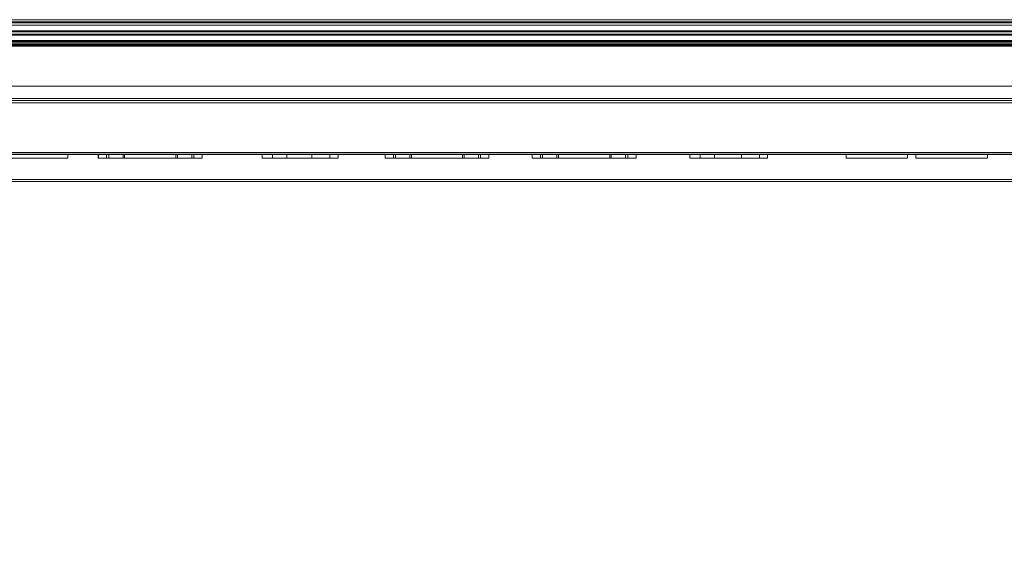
# Model space of a CAD drawing. Header units: inches. Extents: x -412 to -304, y -62 to 18.
# Tile 377 of 656: x -403 to -394, y 13 to 18. Entities that reach past the tile are written whole.
import ezdxf

# ---------------------------------------------------------------- set-up
doc = ezdxf.new("R2010")
doc.units = ezdxf.units.IN
doc.header["$LTSCALE"] = 32
doc.header["$MEASUREMENT"] = 0
doc.linetypes.add('Dash Style-1', pattern=[0.083328, 0.041656, -0.041672])
for name, color, linetype, lineweight in [('Black', 7, 'Continuous', 18), ('DashLineFill', 7, 'Dash Style-1', 13), ('Drawing', 7, 'Continuous', 18), ('Metal-Black', 7, 'Continuous', 18), ('Metal_1', 7, 'Continuous', 18), ('None', 7, 'Continuous', 18), ('Textile_1', 7, 'Continuous', 13), ('TFL_1', 7, 'Continuous', 13), ('Tile_Notes', 7, 'Continuous', 18), ('Wood_1-V', 7, 'Continuous', 13)]:
    doc.layers.add(name, color=color, linetype=linetype, lineweight=lineweight)
doc.layers.add('Metal_BK', color=7, linetype='Continuous', lineweight=13, true_color=0x4c4c4c)

# ---------------------------------------------------------------- blocks, each defined once
blk = doc.blocks.new('H_Tile_Note')
at = {"layer": 'Tile_Notes'}
for points in [[(-2.7172, 0, 0.883), (-2.7172, -0.0394, 0.883), (-3.3717, -0.0394, -1.0068), (-3.3717, 0, -1.0068)], [(-2.7172, 0, 0.883), (-2.7172, -0.0394, 0.883), (-3.3717, -0.0394, -1.0068), (-3.3717, 0, -1.0068)], [(-2.4292, 0, -0.772), (-2.4292, -0.0394, -0.772), (-2.3505, -0.0394, -0.9083), (-2.3505, 0, -0.9083)], [(-2.4292, 0, -0.772), (-2.4292, -0.0394, -0.772), (-2.3505, -0.0394, -0.9083), (-2.3505, 0, -0.9083)], [(-2.3308, 0, -0.032), (-2.3308, -0.0394, -0.032), (-2.4292, -0.0394, -0.2025), (-2.4292, 0, -0.2025)], [(-2.3308, 0, -0.032), (-2.3308, -0.0394, -0.032), (-2.4292, -0.0394, -0.2025), (-2.4292, 0, -0.2025)], [(-2.4292, 0, -0.772), (-2.4292, -0.0394, -0.772), (-2.4292, -0.0394, -0.2025), (-2.4292, 0, -0.2025)], [(-2.4292, 0, -0.772), (-2.4292, -0.0394, -0.772), (-2.4292, -0.0394, -0.2025), (-2.4292, 0, -0.2025)], [(-1.68, 0, -0.493), (-1.68, -0.0394, -0.493), (-2.4289, -0.0394, -0.493), (-2.4289, 0, -0.493)], [(-1.68, 0, -0.493), (-1.68, -0.0394, -0.493), (-2.4289, -0.0394, -0.493), (-2.4289, 0, -0.493)], [(-2.3505, 0, -0.9083), (-2.3505, -0.0394, -0.9083), (-2.18, -0.0394, -1.0068), (-2.18, 0, -1.0068)], [(-2.3505, 0, -0.9083), (-2.3505, -0.0394, -0.9083), (-2.18, -0.0394, -1.0068), (-2.18, 0, -1.0068)], [(-2.1944, 0, 0.0468), (-2.1944, -0.0394, 0.0468), (-2.3308, -0.0394, -0.032), (-2.3308, 0, -0.032)], [(-2.1944, 0, 0.0468), (-2.1944, -0.0394, 0.0468), (-2.3308, -0.0394, -0.032), (-2.3308, 0, -0.032)], [(-2.1944, 0, 0.0468), (-2.1944, -0.0394, 0.0468), (-1.6945, -0.0394, 0.0468), (-1.6945, 0, 0.0468)], [(-2.1944, 0, 0.0468), (-2.1944, -0.0394, 0.0468), (-1.6945, -0.0394, 0.0468), (-1.6945, 0, 0.0468)], [(-2.18, 0, -1.0068), (-2.18, -0.0394, -1.0068), (-1.68, -0.0394, -1.0068), (-1.68, 0, -1.0068)], [(-2.18, 0, -1.0068), (-2.18, -0.0394, -1.0068), (-1.68, -0.0394, -1.0068), (-1.68, 0, -1.0068)], [(-1.524, 0, -0.0517), (-1.524, -0.0394, -0.0517), (-1.6945, -0.0394, 0.0468), (-1.6945, 0, 0.0468)], [(-1.524, 0, -0.0517), (-1.524, -0.0394, -0.0517), (-1.6945, -0.0394, 0.0468), (-1.6945, 0, 0.0468)], [(-1.68, 0, -1.0068), (-1.68, -0.0394, -1.0068), (-1.5437, -0.0394, -0.928), (-1.5437, 0, -0.928)], [(-1.68, 0, -1.0068), (-1.68, -0.0394, -1.0068), (-1.5437, -0.0394, -0.928), (-1.5437, 0, -0.928)], [(-1.68, 0, -0.493), (-1.68, -0.0394, -0.493), (-1.5437, -0.0394, -0.4143), (-1.5437, 0, -0.4143)], [(-1.68, 0, -0.493), (-1.68, -0.0394, -0.493), (-1.5437, -0.0394, -0.4143), (-1.5437, 0, -0.4143)], [(-1.5437, 0, -0.928), (-1.5437, -0.0394, -0.928), (-1.4452, -0.0394, -0.7575), (-1.4452, 0, -0.7575)], [(-1.5437, 0, -0.928), (-1.5437, -0.0394, -0.928), (-1.4452, -0.0394, -0.7575), (-1.4452, 0, -0.7575)], [(-1.5437, 0, -0.4143), (-1.5437, -0.0394, -0.4143), (-1.4452, -0.0394, -0.2438), (-1.4452, 0, -0.2438)], [(-1.5437, 0, -0.4143), (-1.5437, -0.0394, -0.4143), (-1.4452, -0.0394, -0.2438), (-1.4452, 0, -0.2438)], [(-1.4452, 0, -0.188), (-1.4452, -0.0394, -0.188), (-1.524, -0.0394, -0.0517), (-1.524, 0, -0.0517)], [(-1.4452, 0, -0.188), (-1.4452, -0.0394, -0.188), (-1.524, -0.0394, -0.0517), (-1.524, 0, -0.0517)], [(-1.4452, 0, -0.2438), (-1.4452, -0.0394, -0.2438), (-1.4452, -0.0394, -0.188), (-1.4452, 0, -0.188)], [(-1.4452, 0, -0.2438), (-1.4452, -0.0394, -0.2438), (-1.4452, -0.0394, -0.188), (-1.4452, 0, -0.188)], [(-0.777, 0, -0.032), (-0.777, -0.0394, -0.032), (-0.8754, -0.0394, -0.2025), (-0.8754, 0, -0.2025)], [(-0.777, 0, -0.032), (-0.777, -0.0394, -0.032), (-0.8754, -0.0394, -0.2025), (-0.8754, 0, -0.2025)], [(-0.8754, 0, 0.0468), (-0.8754, -0.0394, 0.0468), (-0.8754, -0.0394, -1.0067), (-0.8754, 0, -1.0067)], [(-0.8754, 0, 0.0468), (-0.8754, -0.0394, 0.0468), (-0.8754, -0.0394, -1.0067), (-0.8754, 0, -1.0067)], [(-0.6406, 0, 0.0468), (-0.6406, -0.0394, 0.0468), (-0.777, -0.0394, -0.032), (-0.777, 0, -0.032)], [(-0.6406, 0, 0.0468), (-0.6406, -0.0394, 0.0468), (-0.777, -0.0394, -0.032), (-0.777, 0, -0.032)], [(-0.6406, 0, 0.0468), (-0.6406, -0.0394, 0.0468), (-0.4048, -0.0394, 0.0468), (-0.4048, 0, 0.0468)], [(-0.6406, 0, 0.0468), (-0.6406, -0.0394, 0.0468), (-0.4048, -0.0394, 0.0468), (-0.4048, 0, 0.0468)], [(-0.2343, 0, -0.0517), (-0.2343, -0.0394, -0.0517), (-0.4048, -0.0394, 0.0468), (-0.4048, 0, 0.0468)], [(-0.2343, 0, -0.0517), (-0.2343, -0.0394, -0.0517), (-0.4048, -0.0394, 0.0468), (-0.4048, 0, 0.0468)], [(-0.1556, 0, -0.188), (-0.1556, -0.0394, -0.188), (-0.2343, -0.0394, -0.0517), (-0.2343, 0, -0.0517)], [(-0.1556, 0, -0.188), (-0.1556, -0.0394, -0.188), (-0.2343, -0.0394, -0.0517), (-0.2343, 0, -0.0517)], [(-0.1556, 0, -1.0068), (-0.1556, -0.0394, -1.0068), (-0.1556, -0.0394, -0.188), (-0.1556, 0, -0.188)], [(-0.1556, 0, -1.0068), (-0.1556, -0.0394, -1.0068), (-0.1556, -0.0394, -0.188), (-0.1556, 0, -0.188)], [(0.2898, 0, -0.772), (0.2898, -0.0394, -0.772), (0.3685, -0.0394, -0.9083), (0.3685, 0, -0.9083)], [(0.2898, 0, -0.772), (0.2898, -0.0394, -0.772), (0.3685, -0.0394, -0.9083), (0.3685, 0, -0.9083)], [(0.3882, 0, -0.032), (0.3882, -0.0394, -0.032), (0.2898, -0.0394, -0.2025), (0.2898, 0, -0.2025)], [(0.3882, 0, -0.032), (0.3882, -0.0394, -0.032), (0.2898, -0.0394, -0.2025), (0.2898, 0, -0.2025)], [(0.2898, 0, -0.772), (0.2898, -0.0394, -0.772), (0.2898, -0.0394, -0.2025), (0.2898, 0, -0.2025)], [(0.2898, 0, -0.772), (0.2898, -0.0394, -0.772), (0.2898, -0.0394, -0.2025), (0.2898, 0, -0.2025)], [(1.039, 0, -0.493), (1.039, -0.0394, -0.493), (0.2902, -0.0394, -0.493), (0.2902, 0, -0.493)], [(1.039, 0, -0.493), (1.039, -0.0394, -0.493), (0.2902, -0.0394, -0.493), (0.2902, 0, -0.493)], [(0.3685, 0, -0.9083), (0.3685, -0.0394, -0.9083), (0.539, -0.0394, -1.0068), (0.539, 0, -1.0068)], [(0.3685, 0, -0.9083), (0.3685, -0.0394, -0.9083), (0.539, -0.0394, -1.0068), (0.539, 0, -1.0068)], [(0.5246, 0, 0.0468), (0.5246, -0.0394, 0.0468), (0.3882, -0.0394, -0.032), (0.3882, 0, -0.032)], [(0.5246, 0, 0.0468), (0.5246, -0.0394, 0.0468), (0.3882, -0.0394, -0.032), (0.3882, 0, -0.032)], [(0.5246, 0, 0.0468), (0.5246, -0.0394, 0.0468), (1.0246, -0.0394, 0.0468), (1.0246, 0, 0.0468)], [(0.5246, 0, 0.0468), (0.5246, -0.0394, 0.0468), (1.0246, -0.0394, 0.0468), (1.0246, 0, 0.0468)], [(0.539, 0, -1.0068), (0.539, -0.0394, -1.0068), (1.039, -0.0394, -1.0068), (1.039, 0, -1.0068)], [(0.539, 0, -1.0068), (0.539, -0.0394, -1.0068), (1.039, -0.0394, -1.0068), (1.039, 0, -1.0068)], [(1.1951, 0, -0.0517), (1.1951, -0.0394, -0.0517), (1.0246, -0.0394, 0.0468), (1.0246, 0, 0.0468)], [(1.1951, 0, -0.0517), (1.1951, -0.0394, -0.0517), (1.0246, -0.0394, 0.0468), (1.0246, 0, 0.0468)], [(1.039, 0, -1.0068), (1.039, -0.0394, -1.0068), (1.1754, -0.0394, -0.928), (1.1754, 0, -0.928)], [(1.039, 0, -1.0068), (1.039, -0.0394, -1.0068), (1.1754, -0.0394, -0.928), (1.1754, 0, -0.928)], [(1.039, 0, -0.493), (1.039, -0.0394, -0.493), (1.1754, -0.0394, -0.4143), (1.1754, 0, -0.4143)], [(1.039, 0, -0.493), (1.039, -0.0394, -0.493), (1.1754, -0.0394, -0.4143), (1.1754, 0, -0.4143)], [(1.1754, 0, -0.928), (1.1754, -0.0394, -0.928), (1.2738, -0.0394, -0.7575), (1.2738, 0, -0.7575)], [(1.1754, 0, -0.928), (1.1754, -0.0394, -0.928), (1.2738, -0.0394, -0.7575), (1.2738, 0, -0.7575)], [(1.1754, 0, -0.4143), (1.1754, -0.0394, -0.4143), (1.2738, -0.0394, -0.2438), (1.2738, 0, -0.2438)], [(1.1754, 0, -0.4143), (1.1754, -0.0394, -0.4143), (1.2738, -0.0394, -0.2438), (1.2738, 0, -0.2438)], [(1.2738, 0, -0.188), (1.2738, -0.0394, -0.188), (1.1951, -0.0394, -0.0517), (1.1951, 0, -0.0517)], [(1.2738, 0, -0.188), (1.2738, -0.0394, -0.188), (1.1951, -0.0394, -0.0517), (1.1951, 0, -0.0517)], [(1.2738, 0, -0.2438), (1.2738, -0.0394, -0.2438), (1.2738, -0.0394, -0.188), (1.2738, 0, -0.188)], [(1.2738, 0, -0.2438), (1.2738, -0.0394, -0.2438), (1.2738, -0.0394, -0.188), (1.2738, 0, -0.188)], [(1.6846, 0, -0.772), (1.6846, -0.0394, -0.772), (1.7633, -0.0394, -0.9083), (1.7633, 0, -0.9083)], [(1.6846, 0, -0.772), (1.6846, -0.0394, -0.772), (1.7633, -0.0394, -0.9083), (1.7633, 0, -0.9083)], [(1.783, 0, -0.032), (1.783, -0.0394, -0.032), (1.6846, -0.0394, -0.2025), (1.6846, 0, -0.2025)], [(1.783, 0, -0.032), (1.783, -0.0394, -0.032), (1.6846, -0.0394, -0.2025), (1.6846, 0, -0.2025)], [(1.6846, 0, -0.772), (1.6846, -0.0394, -0.772), (1.6846, -0.0394, -0.2025), (1.6846, 0, -0.2025)], [(1.6846, 0, -0.772), (1.6846, -0.0394, -0.772), (1.6846, -0.0394, -0.2025), (1.6846, 0, -0.2025)], [(2.4338, 0, -0.493), (2.4338, -0.0394, -0.493), (1.6849, -0.0394, -0.493), (1.6849, 0, -0.493)], [(2.4338, 0, -0.493), (2.4338, -0.0394, -0.493), (1.6849, -0.0394, -0.493), (1.6849, 0, -0.493)], [(1.7633, 0, -0.9083), (1.7633, -0.0394, -0.9083), (1.9338, -0.0394, -1.0068), (1.9338, 0, -1.0068)], [(1.7633, 0, -0.9083), (1.7633, -0.0394, -0.9083), (1.9338, -0.0394, -1.0068), (1.9338, 0, -1.0068)], [(1.9194, 0, 0.0468), (1.9194, -0.0394, 0.0468), (1.783, -0.0394, -0.032), (1.783, 0, -0.032)], [(1.9194, 0, 0.0468), (1.9194, -0.0394, 0.0468), (1.783, -0.0394, -0.032), (1.783, 0, -0.032)], [(1.9194, 0, 0.0468), (1.9194, -0.0394, 0.0468), (2.4194, -0.0394, 0.0468), (2.4194, 0, 0.0468)], [(1.9194, 0, 0.0468), (1.9194, -0.0394, 0.0468), (2.4194, -0.0394, 0.0468), (2.4194, 0, 0.0468)], [(1.9338, 0, -1.0068), (1.9338, -0.0394, -1.0068), (2.4338, -0.0394, -1.0068), (2.4338, 0, -1.0068)], [(1.9338, 0, -1.0068), (1.9338, -0.0394, -1.0068), (2.4338, -0.0394, -1.0068), (2.4338, 0, -1.0068)], [(2.5898, 0, -0.0517), (2.5898, -0.0394, -0.0517), (2.4194, -0.0394, 0.0468), (2.4194, 0, 0.0468)], [(2.5898, 0, -0.0517), (2.5898, -0.0394, -0.0517), (2.4194, -0.0394, 0.0468), (2.4194, 0, 0.0468)], [(2.4338, 0, -1.0068), (2.4338, -0.0394, -1.0068), (2.5702, -0.0394, -0.928), (2.5702, 0, -0.928)], [(2.4338, 0, -1.0068), (2.4338, -0.0394, -1.0068), (2.5702, -0.0394, -0.928), (2.5702, 0, -0.928)], [(2.4338, 0, -0.493), (2.4338, -0.0394, -0.493), (2.5702, -0.0394, -0.4143), (2.5702, 0, -0.4143)], [(2.4338, 0, -0.493), (2.4338, -0.0394, -0.493), (2.5702, -0.0394, -0.4143), (2.5702, 0, -0.4143)], [(2.5702, 0, -0.928), (2.5702, -0.0394, -0.928), (2.6686, -0.0394, -0.7575), (2.6686, 0, -0.7575)], [(2.5702, 0, -0.928), (2.5702, -0.0394, -0.928), (2.6686, -0.0394, -0.7575), (2.6686, 0, -0.7575)], [(2.5702, 0, -0.4143), (2.5702, -0.0394, -0.4143), (2.6686, -0.0394, -0.2438), (2.6686, 0, -0.2438)], [(2.5702, 0, -0.4143), (2.5702, -0.0394, -0.4143), (2.6686, -0.0394, -0.2438), (2.6686, 0, -0.2438)], [(2.6686, 0, -0.188), (2.6686, -0.0394, -0.188), (2.5898, -0.0394, -0.0517), (2.5898, 0, -0.0517)], [(2.6686, 0, -0.188), (2.6686, -0.0394, -0.188), (2.5898, -0.0394, -0.0517), (2.5898, 0, -0.0517)], [(2.6686, 0, -0.2438), (2.6686, -0.0394, -0.2438), (2.6686, -0.0394, -0.188), (2.6686, 0, -0.188)], [(2.6686, 0, -0.2438), (2.6686, -0.0394, -0.2438), (2.6686, -0.0394, -0.188), (2.6686, 0, -0.188)], [(3.277, 0, -0.032), (3.277, -0.0394, -0.032), (3.1786, -0.0394, -0.2025), (3.1786, 0, -0.2025)], [(3.277, 0, -0.032), (3.277, -0.0394, -0.032), (3.1786, -0.0394, -0.2025), (3.1786, 0, -0.2025)], [(3.1786, 0, 0.0468), (3.1786, -0.0394, 0.0468), (3.1786, -0.0394, -1.0068), (3.1786, 0, -1.0068)], [(3.1786, 0, 0.0468), (3.1786, -0.0394, 0.0468), (3.1786, -0.0394, -1.0068), (3.1786, 0, -1.0068)], [(3.4134, 0, 0.0468), (3.4134, -0.0394, 0.0468), (3.277, -0.0394, -0.032), (3.277, 0, -0.032)], [(3.4134, 0, 0.0468), (3.4134, -0.0394, 0.0468), (3.277, -0.0394, -0.032), (3.277, 0, -0.032)], [(3.6676, 0, 0.0468), (3.6676, -0.0394, 0.0468), (3.4134, -0.0394, 0.0468), (3.4134, 0, 0.0468)], [(3.6676, 0, 0.0468), (3.6676, -0.0394, 0.0468), (3.4134, -0.0394, 0.0468), (3.4134, 0, 0.0468)], [(3.8381, 0, -0.0517), (3.8381, -0.0394, -0.0517), (3.6676, -0.0394, 0.0468), (3.6676, 0, 0.0468)], [(3.8381, 0, -0.0517), (3.8381, -0.0394, -0.0517), (3.6676, -0.0394, 0.0468), (3.6676, 0, 0.0468)], [(3.9168, 0, -0.188), (3.9168, -0.0394, -0.188), (3.8381, -0.0394, -0.0517), (3.8381, 0, -0.0517)], [(3.9168, 0, -0.188), (3.9168, -0.0394, -0.188), (3.8381, -0.0394, -0.0517), (3.8381, 0, -0.0517)], [(4.6612, 0, -0.0619), (4.6612, -0.0394, -0.0619), (5.2428, -0.0394, -0.0619), (5.2428, 0, -0.0619)], [(4.6612, 0, -0.0619), (4.6612, -0.0394, -0.0619), (5.2428, -0.0394, -0.0619), (5.2428, 0, -0.0619)], [(6.0014, 0, -0.0619), (6.0014, -0.0394, -0.0619), (5.3215, -0.0394, -0.4544), (5.3215, 0, -0.4544)], [(6.0014, 0, -0.0619), (6.0014, -0.0394, -0.0619), (5.3215, -0.0394, -0.4544), (5.3215, 0, -0.4544)], [(6.0014, 0, -0.0619), (6.0014, -0.0394, -0.0619), (5.3215, -0.0394, 0.3307), (5.3215, 0, 0.3307)], [(6.0014, 0, -0.0619), (6.0014, -0.0394, -0.0619), (5.3215, -0.0394, 0.3307), (5.3215, 0, 0.3307)]]:
    blk.add_3dface(points, dxfattribs=at)
blk = doc.blocks.new('Group')
at = {"layer": 'Metal-Black'}
for points in [[(13.7517, -12, 78.4523), (118.2394, -12, 78.4523), (13.7517, -12, 78.4523)], [(13.7517, -12, 78.4523), (118.2394, -12, 78.4523), (118.2394, -12, 78.4523)], [(13.7517, -12.63, 79.5543), (118.2394, -12.63, 79.5543), (118.2394, -12, 78.4523), (13.7517, -12, 78.4523)], [(13.7517, -12, 74.1613), (118.2394, -12, 74.1613), (118.2394, -12.748, 74.1613), (13.7517, -12.748, 74.1613)], [(13.7517, -12, 78.4523), (118.2394, -12, 78.4523), (118.2394, -12, 74.1613), (13.7517, -12, 74.1613)], [(13.7517, -12.748, 79.5543), (118.2394, -12.748, 79.5543), (118.2394, -12.63, 79.5543), (13.7517, -12.63, 79.5543)], [(13.7517, -12.748, 74.1613), (118.2394, -12.748, 74.1613), (118.2394, -12.748, 79.5543), (13.7517, -12.748, 79.5543)]]:
    blk.add_3dface(points, dxfattribs=at)
at = {"layer": 'Wood_1-V'}
for points in [[(12.0197, -12.252, 82.9803), (119.9724, -12.252, 82.9803), (119.9724, -13.2756, 82.9803), (12.0197, -13.2756, 82.9803)], [(12.0197, -12.252, 68.2953), (119.9724, -12.252, 68.2953), (119.9724, -13.2756, 68.2953), (12.0197, -13.2756, 68.2953)], [(12.0197, -12.252, 68.2953), (12.0197, -12.252, 82.9803), (119.9724, -12.252, 82.9803), (119.9724, -12.252, 68.2953)], [(119.9724, -13.2756, 68.2953), (119.9724, -13.2756, 82.9803), (12.0197, -13.2756, 82.9803), (12.0197, -13.2756, 68.2953)]]:
    blk.add_3dface(points, dxfattribs=at)
at = {"layer": 'DashLineFill', "color": 7}
blk.add_blockref('H_Tile_Note', (24.0197, -13.2756, 73.0328), dxfattribs=at)
blk = doc.blocks.new('Group-1')
at = {"layer": 'Metal_1', "invisible_edges": 13}
for points in [[(12.0197, -12.252, 68.2953), (12.2559, -25.5591, 68.2953), (119.6969, -25.5591, 68.2953), (12.0197, -12.252, 68.2953)], [(119.6969, -25.5591, 68.2953), (119.9331, -12.252, 68.2953), (12.0197, -12.252, 68.2953), (119.6969, -25.5591, 68.2953)], [(12.0197, -12.252, 68.0591), (12.2559, -25.5591, 68.0591), (119.6969, -25.5591, 68.0591), (12.0197, -12.252, 68.0591)], [(119.6969, -25.5591, 68.0591), (119.9331, -12.252, 68.0591), (12.0197, -12.252, 68.0591), (119.6969, -25.5591, 68.0591)]]:
    blk.add_3dface(points, dxfattribs=at)
at = {"layer": 'Metal_1'}
blk.add_3dface([(12.0197, -12.252, 68.0591), (12.0197, -12.252, 68.2953), (119.9331, -12.252, 68.2953), (119.9331, -12.252, 68.0591)], dxfattribs=at)
blk = doc.blocks.new('Group-2')
at = {"layer": 'None'}
for name in ['Group', 'Group-1']:
    blk.add_blockref(name, (0, 0), dxfattribs=at)
blk = doc.blocks.new('Group-3')
at = {"layer": 'None'}
blk.add_blockref('Group-2', (0, 0), dxfattribs=at)
blk = doc.blocks.new('SL Overhead (3D)')
at = {"layer": 'None'}
blk.add_blockref('Group-3', (0, 0), dxfattribs=at)
at = {"layer": 'Drawing', "color": 0, "flags": 1}
for tag in ['Tag', 'Catalog', 'Option1', 'Option2', 'Option3', 'Option4', 'Option5', 'Option6', 'Option7', 'Option8', 'Option9', 'Option10', 'Option11', 'Option12', 'Custom', 'FinishGroup', 'Discount', 'Item2', 'Item3', 'Item6', 'Item8', 'Item9', 'Item10', 'Item12', 'Item13', 'Item16', 'Item18', 'Item19', 'Item20', 'Item21', 'Item22', 'Item23', 'Item24', 'Item25', 'Item1', 'Item4', 'Item5', 'Item7', 'Item11', 'Item14', 'Item15', 'Item17']:
    blk.add_attdef(tag, (-52.521, 19.4184), '', height=0.00709, dxfattribs=at)
blk = doc.blocks.new('Group-4')
at = {"layer": 'Metal_BK'}
for points in [[(12.502, -12, 24.2086), (83.4469, -12, 24.2086), (83.4469, -12, 22.9606), (12.502, -12, 22.9606)], [(12.502, -12.031, 24.2406), (83.4469, -12.031, 24.2406), (83.4469, -12, 24.2086), (12.502, -12, 24.2086)], [(12.502, -12, 22.9606), (83.4469, -12, 22.9606), (83.4469, -12.051, 22.9606), (12.502, -12.051, 22.9606)], [(12.502, -12, 65.331), (83.4469, -12, 65.331), (83.4469, -12, 64.083), (12.502, -12, 64.083)], [(12.502, -12.031, 65.363), (83.4469, -12.031, 65.363), (83.4469, -12, 65.331), (12.502, -12, 65.331)], [(12.502, -12, 64.083), (83.4469, -12, 64.083), (83.4469, -12.051, 64.083), (12.502, -12.051, 64.083)], [(12.502, -12, 54.2086), (83.4469, -12, 54.2086), (83.4469, -12, 52.9606), (12.502, -12, 52.9606)], [(12.502, -12.031, 54.2406), (83.4469, -12.031, 54.2406), (83.4469, -12, 54.2086), (12.502, -12, 54.2086)], [(12.502, -12, 52.9606), (83.4469, -12, 52.9606), (83.4469, -12.051, 52.9606), (12.502, -12.051, 52.9606)], [(12.502, -12.106, 24.2406), (83.4469, -12.106, 24.2406), (83.4469, -12.031, 24.2406), (12.502, -12.031, 24.2406)], [(12.502, -12.106, 65.363), (83.4469, -12.106, 65.363), (83.4469, -12.031, 65.363), (12.502, -12.031, 65.363)], [(12.502, -12.106, 54.2406), (83.4469, -12.106, 54.2406), (83.4469, -12.031, 54.2406), (12.502, -12.031, 54.2406)], [(12.502, -12.051, 22.9606), (83.4469, -12.051, 22.9606), (83.4469, -12.114, 23.0236), (12.502, -12.114, 23.0236)], [(12.502, -12.051, 64.083), (83.4469, -12.051, 64.083), (83.4469, -12.114, 64.146), (12.502, -12.114, 64.146)], [(12.502, -12.051, 52.9606), (83.4469, -12.051, 52.9606), (83.4469, -12.114, 53.0236), (12.502, -12.114, 53.0236)], [(12.502, -12.138, 24.2716), (83.4469, -12.138, 24.2716), (83.4469, -12.106, 24.2406), (12.502, -12.106, 24.2406)], [(12.502, -12.138, 65.394), (83.4469, -12.138, 65.394), (83.4469, -12.106, 65.363), (12.502, -12.106, 65.363)], [(12.502, -12.138, 54.2716), (83.4469, -12.138, 54.2716), (83.4469, -12.106, 54.2406), (12.502, -12.106, 54.2406)], [(12.502, -12.114, 23.9916), (83.4469, -12.114, 23.9916), (83.4469, -12.146, 24.0236), (12.502, -12.146, 24.0236)], [(12.502, -12.114, 23.0236), (83.4469, -12.114, 23.0236), (83.4469, -12.114, 23.9916), (12.502, -12.114, 23.9916)], [(12.502, -12.114, 65.114), (83.4469, -12.114, 65.114), (83.4469, -12.146, 65.146), (12.502, -12.146, 65.146)], [(12.502, -12.114, 64.146), (83.4469, -12.114, 64.146), (83.4469, -12.114, 65.114), (12.502, -12.114, 65.114)], [(12.502, -12.114, 53.9916), (83.4469, -12.114, 53.9916), (83.4469, -12.146, 54.0236), (12.502, -12.146, 54.0236)], [(12.502, -12.114, 53.0236), (83.4469, -12.114, 53.0236), (83.4469, -12.114, 53.9916), (12.502, -12.114, 53.9916)], [(12.502, -12.138, 24.5446), (83.4469, -12.138, 24.5446), (83.4469, -12.138, 24.2716), (12.502, -12.138, 24.2716)], [(12.502, -12.198, 24.6046), (83.4469, -12.198, 24.6046), (83.4469, -12.138, 24.5446), (12.502, -12.138, 24.5446)], [(12.502, -12.138, 65.667), (83.4469, -12.138, 65.667), (83.4469, -12.138, 65.394), (12.502, -12.138, 65.394)], [(12.502, -12.198, 65.727), (83.4469, -12.198, 65.727), (83.4469, -12.138, 65.667), (12.502, -12.138, 65.667)], [(12.502, -12.138, 54.5446), (83.4469, -12.138, 54.5446), (83.4469, -12.138, 54.2716), (12.502, -12.138, 54.2716)], [(12.502, -12.198, 54.6046), (83.4469, -12.198, 54.6046), (83.4469, -12.138, 54.5446), (12.502, -12.138, 54.5446)], [(12.502, -12.146, 24.0236), (83.4469, -12.146, 24.0236), (83.4469, -12.22, 24.0236), (12.502, -12.22, 24.0236)], [(12.502, -12.146, 65.146), (83.4469, -12.146, 65.146), (83.4469, -12.22, 65.146), (12.502, -12.22, 65.146)], [(12.502, -12.146, 54.0236), (83.4469, -12.146, 54.0236), (83.4469, -12.22, 54.0236), (12.502, -12.22, 54.0236)], [(12.502, -12.208, 24.6116), (83.4469, -12.208, 24.6116), (83.4469, -12.198, 24.6046), (12.502, -12.198, 24.6046)], [(12.502, -12.208, 65.734), (83.4469, -12.208, 65.734), (83.4469, -12.198, 65.727), (12.502, -12.198, 65.727)], [(12.502, -12.208, 54.6116), (83.4469, -12.208, 54.6116), (83.4469, -12.198, 54.6046), (12.502, -12.198, 54.6046)], [(12.502, -12.22, 24.6146), (83.4469, -12.22, 24.6146), (83.4469, -12.208, 24.6116), (12.502, -12.208, 24.6116)], [(12.502, -12.22, 65.737), (83.4469, -12.22, 65.737), (83.4469, -12.208, 65.734), (12.502, -12.208, 65.734)], [(12.502, -12.22, 54.6146), (83.4469, -12.22, 54.6146), (83.4469, -12.208, 54.6116), (12.502, -12.208, 54.6116)], [(12.502, -12.233, 24.6116), (83.4469, -12.233, 24.6116), (83.4469, -12.22, 24.6146), (12.502, -12.22, 24.6146)], [(12.502, -12.22, 24.0236), (83.4469, -12.22, 24.0236), (83.4469, -12.252, 24.0546), (12.502, -12.252, 24.0546)], [(12.502, -12.233, 65.734), (83.4469, -12.233, 65.734), (83.4469, -12.22, 65.737), (12.502, -12.22, 65.737)], [(12.502, -12.22, 65.146), (83.4469, -12.22, 65.146), (83.4469, -12.252, 65.177), (12.502, -12.252, 65.177)], [(12.502, -12.233, 54.6116), (83.4469, -12.233, 54.6116), (83.4469, -12.22, 54.6146), (12.502, -12.22, 54.6146)], [(12.502, -12.22, 54.0236), (83.4469, -12.22, 54.0236), (83.4469, -12.252, 54.0546), (12.502, -12.252, 54.0546)], [(12.502, -12.243, 24.6046), (83.4469, -12.243, 24.6046), (83.4469, -12.233, 24.6116), (12.502, -12.233, 24.6116)], [(12.502, -12.243, 65.727), (83.4469, -12.243, 65.727), (83.4469, -12.233, 65.734), (12.502, -12.233, 65.734)], [(12.502, -12.243, 54.6046), (83.4469, -12.243, 54.6046), (83.4469, -12.233, 54.6116), (12.502, -12.233, 54.6116)], [(12.502, -12.251, 24.5916), (83.4469, -12.251, 24.5916), (83.4469, -12.243, 24.6046), (12.502, -12.243, 24.6046)], [(12.502, -12.251, 65.714), (83.4469, -12.251, 65.714), (83.4469, -12.243, 65.727), (12.502, -12.243, 65.727)], [(12.502, -12.251, 54.5916), (83.4469, -12.251, 54.5916), (83.4469, -12.243, 54.6046), (12.502, -12.243, 54.6046)], [(12.502, -12.252, 24.5826), (83.4469, -12.252, 24.5826), (83.4469, -12.251, 24.5916), (12.502, -12.251, 24.5916)], [(12.502, -12.252, 65.705), (83.4469, -12.252, 65.705), (83.4469, -12.251, 65.714), (12.502, -12.251, 65.714)], [(12.502, -12.252, 54.5826), (83.4469, -12.252, 54.5826), (83.4469, -12.251, 54.5916), (12.502, -12.251, 54.5916)], [(12.502, -12.252, 24.0546), (83.4469, -12.252, 24.0546), (83.4469, -12.252, 24.5826), (12.502, -12.252, 24.5826)], [(12.502, -12.252, 65.177), (83.4469, -12.252, 65.177), (83.4469, -12.252, 65.705), (12.502, -12.252, 65.705)], [(12.502, -12.252, 54.0546), (83.4469, -12.252, 54.0546), (83.4469, -12.252, 54.5826), (12.502, -12.252, 54.5826)]]:
    blk.add_3dface(points, dxfattribs=at)
at = {"layer": 'Textile_1'}
for points in [[(12.0098, -12.252, 68), (83.939, -12.252, 68), (83.939, -13.2756, 68), (12.0098, -13.2756, 68)], [(12.0098, -12.252, 23.0394), (83.939, -12.252, 23.0394), (83.939, -13.2756, 23.0394), (12.0098, -13.2756, 23.0394)], [(12.0098, -12.252, 23.0394), (12.0098, -12.252, 68), (83.939, -12.252, 68), (83.939, -12.252, 23.0394)], [(83.939, -13.2756, 23.0394), (83.939, -13.2756, 68), (12.0098, -13.2756, 68), (12.0098, -13.2756, 23.0394)]]:
    blk.add_3dface(points, dxfattribs=at)
blk = doc.blocks.new('Group-5')
at = {"layer": 'None'}
blk.add_blockref('Group-4', (0, 0), dxfattribs=at)
blk = doc.blocks.new('SL Wall Tile (3D)')
at = {"layer": 'None'}
blk.add_blockref('Group-5', (0, 0), dxfattribs=at)
at = {"layer": 'Drawing', "color": 0, "flags": 1}
for tag in ['Tag', 'Catalog', 'Option1', 'Option2', 'Option3', 'Option4', 'Option5', 'Option6', 'Option7', 'Option8', 'Option9', 'Option10', 'Option11', 'Option12', 'Custom', 'FinishGroup', 'Discount', 'Item2', 'Item3', 'Item6', 'Item8', 'Item9', 'Item10', 'Item12', 'Item13', 'Item16', 'Item18', 'Item19', 'Item20', 'Item21', 'Item22', 'Item23', 'Item24', 'Item25', 'Item1', 'Item4', 'Item5', 'Item7', 'Item11', 'Item14', 'Item15', 'Item17']:
    blk.add_attdef(tag, (-52.5308, 31.6428), '', height=0.00709, dxfattribs=at)
blk = doc.blocks.new('Group-6')
at = {"layer": 'Black'}
for points in [[(12.7579, -12.0197, 22.126), (119.1752, -12.0197, 22.126), (12.7579, -12.0197, 22.126)], [(12.7579, -12.0197, 22.126), (119.1752, -12.0197, 22.126), (119.1752, -12.0197, 22.126)], [(12.7579, -12.7677, 22.126), (119.1752, -12.7677, 22.126), (119.1752, -12.0197, 22.126), (12.7579, -12.0197, 22.126)], [(12.7579, -12.0197, 18.8583), (119.1752, -12.0197, 18.8583), (119.1752, -12.1378, 18.8583), (12.7579, -12.1378, 18.8583)], [(12.7579, -12.0197, 22.126), (119.1752, -12.0197, 22.126), (119.1752, -12.0197, 18.8583), (12.7579, -12.0197, 18.8583)], [(12.7579, -12.0197, 12.0079), (119.1752, -12.0197, 12.0079), (119.1752, -12.7677, 12.0079), (12.7579, -12.7677, 12.0079)], [(12.7579, -12.0197, 7.9921), (119.1752, -12.0197, 7.9921), (119.1752, -12.7677, 7.9921), (12.7579, -12.7677, 7.9921)], [(12.7579, -12.0197, 7.9921), (12.7579, -12.0197, 12.0079), (119.1752, -12.0197, 12.0079), (119.1752, -12.0197, 7.9921)], [(13.7418, -12, 18.6097), (118.1902, -12, 18.6097), (13.7418, -12, 18.6097)], [(13.7418, -12, 18.6097), (118.1902, -12, 18.6097), (118.1902, -12, 18.6097)], [(13.7418, -12.63, 19.7117), (118.1902, -12.63, 19.7117), (118.1902, -12, 18.6097), (13.7418, -12, 18.6097)], [(13.7418, -12, 14.3187), (118.1902, -12, 14.3187), (118.1902, -12.748, 14.3187), (13.7418, -12.748, 14.3187)], [(13.7418, -12, 18.6097), (118.1902, -12, 18.6097), (118.1902, -12, 14.3187), (13.7418, -12, 14.3187)], [(12.7579, -12.1378, 18.8583), (119.1752, -12.1378, 18.8583), (119.1752, -12.7677, 19.9492), (12.7579, -12.7677, 19.9492)], [(13.7418, -12.748, 19.7117), (118.1902, -12.748, 19.7117), (118.1902, -12.63, 19.7117), (13.7418, -12.63, 19.7117)], [(12.7579, -12.7677, 19.9492), (119.1752, -12.7677, 19.9492), (119.1752, -12.7677, 22.126), (12.7579, -12.7677, 22.126)], [(119.1752, -12.7677, 7.9921), (119.1752, -12.7677, 12.0079), (12.7579, -12.7677, 12.0079), (12.7579, -12.7677, 7.9921)], [(13.7418, -12.748, 14.3187), (118.1902, -12.748, 14.3187), (118.1902, -12.748, 19.7117), (13.7418, -12.748, 19.7117)]]:
    blk.add_3dface(points, dxfattribs=at)
at = {"layer": 'TFL_1'}
for points in [[(12.7579, -29.9724, 22.874), (119.1752, -29.9724, 22.874), (119.1752, -12.0197, 22.874), (12.7579, -12.0197, 22.874)], [(12.7579, -12.0197, 22.126), (12.7579, -12.0197, 22.874), (119.1752, -12.0197, 22.874), (119.1752, -12.0197, 22.126)], [(119.1752, -12.7677, 22.126), (12.7579, -12.7677, 22.126), (12.7579, -12.0197, 22.126), (119.1752, -12.0197, 22.126)], [(119.1752, -12.7677, 22.126), (119.1752, -12.7677, 22.6772), (12.7579, -12.7677, 22.6772), (12.7579, -12.7677, 22.126)], [(12.7579, -12.7677, 22.6772), (119.1752, -12.7677, 22.6772), (119.1752, -13.5354, 22.6772), (12.7579, -13.5354, 22.6772)], [(12.7579, -12.7677, 8.7402), (119.1752, -12.7677, 8.7402), (119.1752, -13.2795, 8.7402), (12.7579, -13.2795, 8.7402)], [(12.7579, -12.7874, 7.9921), (119.1752, -12.7874, 7.9921), (119.1752, -29.9724, 7.9921), (12.7579, -29.9724, 7.9921)], [(12.7579, -12.7874, 7.9921), (12.7579, -12.7874, 8.7402), (119.1752, -12.7874, 8.7402), (119.1752, -12.7874, 7.9921)], [(119.1752, -13.2598, 8.7402), (119.1752, -12.7874, 8.7402), (12.7579, -12.7874, 8.7402), (12.7579, -13.2598, 8.7402)], [(18.2697, -13.5157, 18.6024), (18.2697, -12.7677, 18.6024), (42.6594, -12.7677, 18.6024), (42.6594, -13.5157, 18.6024)], [(42.6594, -13.5157, 12.2638), (42.6594, -12.7677, 12.2638), (18.2697, -12.7677, 12.2638), (18.2697, -13.5157, 12.2638)], [(12.5217, -13.2795, 8.5039), (119.4114, -13.2795, 8.5039), (119.4114, -13.5157, 8.5039), (12.5217, -13.5157, 8.5039)], [(12.7579, -13.2598, 8.2874), (119.1752, -13.2598, 8.2874), (119.1752, -13.2598, 8.7402), (12.7579, -13.2598, 8.7402)], [(119.1752, -13.5157, 8.2874), (119.1752, -13.2598, 8.2874), (12.7579, -13.2598, 8.2874), (12.7579, -13.5157, 8.2874)], [(12.7579, -13.5157, 8.7402), (12.7579, -29.9724, 8.7402), (119.1752, -29.9724, 8.7402), (119.1752, -13.5157, 8.7402)], [(12.7579, -13.5157, 8.7402), (119.1752, -13.5157, 8.7402), (119.1752, -13.5157, 8.2874), (12.7579, -13.5157, 8.2874)], [(12.7579, -13.5354, 22.126), (119.1752, -13.5354, 22.126), (119.1752, -29.9724, 22.126), (12.7579, -29.9724, 22.126)], [(12.7579, -13.5354, 22.126), (12.7579, -13.5354, 22.6772), (119.1752, -13.5354, 22.6772), (119.1752, -13.5354, 22.126)]]:
    blk.add_3dface(points, dxfattribs=at)
for points, invisible_edges in [([(12.7579, -12.7677, 22.6575), (12.7579, -13.2795, 22.6575), (119.4114, -13.5157, 22.6575), (119.1752, -13.2795, 22.6575)], 14), ([(119.1752, -13.2795, 22.6575), (119.1752, -12.7677, 22.6575), (12.7579, -12.7677, 22.6575)], 8), ([(18.2697, -12.7677, 12.2638), (42.6594, -12.7677, 12.2638), (12.7579, -12.7677, 8.7402)], 10), ([(42.8304, -12.7677, 18.5874), (42.7452, -12.7677, 18.5986), (12.7579, -12.7677, 22.6575), (119.1752, -12.7677, 22.6575)], 10), ([(42.6594, -12.7677, 12.2638), (42.7452, -12.7677, 12.2675), (119.1752, -12.7677, 8.7402), (12.7579, -12.7677, 8.7402)], 10), ([(12.7579, -12.7677, 22.6575), (42.6594, -12.7677, 18.6024), (18.2697, -12.7677, 18.6024)], 9), ([(42.7452, -12.7677, 18.5986), (42.6594, -12.7677, 18.6024), (12.7579, -12.7677, 22.6575)], 10), ([(119.4114, -13.2795, 8.5039), (12.5217, -13.2795, 8.5039), (12.7579, -13.2795, 8.7402), (119.1752, -13.2795, 8.7402)], 10), ([(12.7579, -13.2795, 22.6575), (12.5217, -13.2795, 22.6575), (12.5217, -13.5157, 22.6575), (119.4114, -13.5157, 22.6575)], 8), ([(18.2697, -13.5157, 18.6024), (42.6594, -13.5157, 18.6024), (12.5217, -13.5157, 22.6575)], 10), ([(42.6594, -13.5157, 18.6024), (42.7452, -13.5157, 18.5986), (119.4114, -13.5157, 22.6575), (12.5217, -13.5157, 22.6575)], 10), ([(42.7452, -13.5157, 12.2675), (12.5217, -13.5157, 8.5039), (119.4114, -13.5157, 8.5039)], 9), ([(42.7452, -13.5157, 12.2675), (42.6594, -13.5157, 12.2638), (12.5217, -13.5157, 8.5039)], 10), ([(12.5217, -13.5157, 8.5039), (42.6594, -13.5157, 12.2638), (18.2697, -13.5157, 12.2638)], 9)]:
    blk.add_3dface(points, dxfattribs=dict(at, invisible_edges=invisible_edges))
blk = doc.blocks.new('Group-15')
at = {"layer": 'None'}
blk.add_blockref('Group-6', (0, 0), dxfattribs=at)
blk = doc.blocks.new('SL Hanging Credenza (3D)')
at = {"layer": 'None'}
blk.add_blockref('Group-15', (0, 0), dxfattribs=at)
at = {"layer": 'Drawing', "color": 0, "flags": 1}
for tag in ['Tag', 'Catalog', 'Option1', 'Option2', 'Option3', 'Option4', 'Option5', 'Option6', 'Option7', 'Option8', 'Option9', 'Option10', 'Option11', 'Option12', 'Custom', 'FinishGroup', 'Discount', 'Item2', 'Item3', 'Item6', 'Item8', 'Item9', 'Item10', 'Item12', 'Item13', 'Item16', 'Item18', 'Item19', 'Item20', 'Item21', 'Item22', 'Item23', 'Item24', 'Item25', 'Item1', 'Item4', 'Item5', 'Item7', 'Item11', 'Item14', 'Item15', 'Item17']:
    blk.add_attdef(tag, (-52.5308, 13.8239), '', height=0.00709, dxfattribs=at)

msp = doc.modelspace()

# ---------------------------------------------------------------- block references
at = {"layer": 'Drawing'}
for name in ['SL Wall Tile (3D)', 'SL Hanging Credenza (3D)', 'SL Overhead (3D)']:
    msp.add_blockref(name, (-424, 30), dxfattribs=at)

doc.saveas('drawing.dxf')
